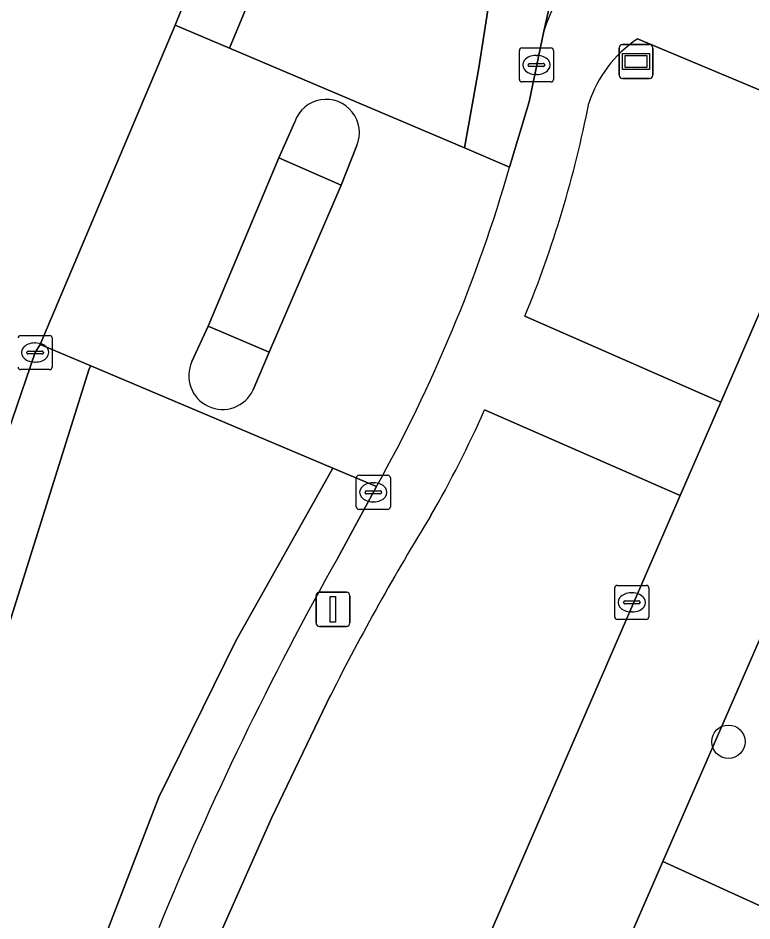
# Model space of a CAD drawing. Extents: x 162803 to 163818, y 381639 to 382475.
# Drawn here: x 163455.49 to 163477.02, y 382015.39 to 382041.86 of the extents above; entities that cross this region are included whole.
import ezdxf

# ---------------------------------------------------------------- set-up
doc = ezdxf.new("R2010")
doc.units = 0
for name, color, linetype in [('IMGEO_Berm_groen', 7, 'Continuous'), ('IMGEO_Boom', 7, 'Continuous'), ('IMGEO_Erf', 7, 'Continuous'), ('IMGEO_Kolk', 7, 'Continuous'), ('IMGEO_Lichtmast', 7, 'Continuous'), ('IMGEO_Rijbaan_lokaal_gesloten', 7, 'Continuous'), ('IMGEO_Rijbaan_lokaal_open', 7, 'Continuous'), ('IMGEO_Straatnaambord', 7, 'Continuous'), ('IMGEO_Verkeerseiland_gesloten', 7, 'Continuous'), ('IMGEO_Verkeerseiland_groen', 7, 'Continuous'), ('IMGEO_Voetpad_open', 7, 'Continuous')]:
    doc.layers.add(name, color=color, linetype=linetype)

msp = doc.modelspace()

# ---------------------------------------------------------------- linework, layer by layer
at = {"layer": 'IMGEO_Berm_groen'}
for points in [[(163474.909, 382027.861), (163469.174, 382030.374)], [(163456.197, 381996.188), (163460.376, 381994.381), (163462.026, 381998.188), (163462.811, 382000), (163474.909, 382027.861)], [(163464.657, 382022.012), (163462.923, 382018.402), (163461.287, 382014.731), (163460.625, 382012.866), (163458.915, 382008.137), (163457.021, 382003.505), (163455.585, 382000), (163455.12, 381998.865)]]:
    msp.add_lwpolyline(points, dxfattribs=at)
for centre, radius, start, end in [((163437.203, 382044.673), 35.023, 330.2144, 335.9037), ((163524.988, 381991.741), 67.499, 148.23507, 153.35483)]:
    msp.add_arc(centre, radius, start, end, dxfattribs=at)
at = {"layer": 'IMGEO_Boom'}
msp.add_circle((163476.325, 382020.648), 0.489, dxfattribs=at)
at = {"layer": 'IMGEO_Erf'}
msp.add_lwpolyline([(163482.972, 382036.792), (163474.404, 382017.132), (163478.63, 382015.207), (163478.752, 382015.493), (163479.221, 382015.294), (163481.194, 382019.936), (163483.448, 382025.24), (163487.203, 382034.078), (163494.548, 382030.957), (163494.462, 382030.755), (163499.666, 382028.503), (163499.753, 382028.705), (163511.904, 382023.447), (163503.826, 382004.78), (163535.92, 381990.892), (163538.609, 381997.105)], dxfattribs=at)
at = {"layer": 'IMGEO_Kolk'}
for p, q in [((163470.193, 382040.063), (163470.193, 382040.915)), ((163470.268, 382040.989), (163471.12, 382040.989)), ((163471.194, 382040.915), (163471.194, 382040.063)), ((163470.495, 382040.532), (163470.893, 382040.532)), ((163470.681, 382040.769), (163470.706, 382040.769)), ((163470.452, 382040.483), (163470.452, 382040.495)), ((163470.89, 382040.446), (163470.492, 382040.446)), ((163470.936, 382040.495), (163470.936, 382040.483)), ((163471.12, 382039.989), (163470.268, 382039.989)), ((163470.704, 382040.209), (163470.679, 382040.209)), ((163455.561, 382032.557), (163456.413, 382032.557)), ((163455.974, 382032.337), (163455.999, 382032.337)), ((163456.487, 382032.483), (163456.487, 382031.631)), ((163455.745, 382032.051), (163455.745, 382032.063)), ((163455.788, 382032.1), (163456.186, 382032.1)), ((163456.229, 382032.063), (163456.229, 382032.051)), ((163456.183, 382032.014), (163455.785, 382032.014)), ((163456.413, 382031.557), (163455.561, 382031.557)), ((163455.997, 382031.777), (163455.972, 382031.777)), ((163465.407, 382027.532), (163465.407, 382028.384)), ((163465.482, 382028.458), (163466.334, 382028.458)), ((163466.408, 382028.384), (163466.408, 382027.532)), ((163465.895, 382028.238), (163465.92, 382028.238)), ((163465.666, 382027.952), (163465.666, 382027.964)), ((163466.104, 382027.915), (163465.706, 382027.915)), ((163465.709, 382028.001), (163466.107, 382028.001)), ((163466.15, 382027.964), (163466.15, 382027.952)), ((163465.918, 382027.678), (163465.893, 382027.678)), ((163466.334, 382027.458), (163465.482, 382027.458)), ((163473.065, 382025.231), (163473.917, 382025.231)), ((163472.99, 382024.305), (163472.99, 382025.157)), ((163473.478, 382025.011), (163473.503, 382025.011)), ((163473.991, 382025.157), (163473.991, 382024.305)), ((163473.249, 382024.725), (163473.249, 382024.737)), ((163473.687, 382024.688), (163473.289, 382024.688)), ((163473.292, 382024.774), (163473.69, 382024.774)), ((163473.733, 382024.737), (163473.733, 382024.725)), ((163473.501, 382024.451), (163473.476, 382024.451)), ((163473.917, 382024.231), (163473.065, 382024.231))]:
    msp.add_line(p, q, dxfattribs=at)
for points in [[(163470.193, 382040.063), (163470.193, 382040.915)], [(163470.268, 382040.989), (163471.12, 382040.989)], [(163471.194, 382040.915), (163471.194, 382040.063)], [(163471.12, 382039.989), (163470.268, 382039.989)], [(163455.561, 382032.557), (163456.413, 382032.557)], [(163456.487, 382032.483), (163456.487, 382031.631)], [(163456.413, 382031.557), (163455.561, 382031.557)], [(163465.407, 382027.532), (163465.407, 382028.384)], [(163465.482, 382028.458), (163466.334, 382028.458)], [(163466.408, 382028.384), (163466.408, 382027.532)], [(163466.334, 382027.458), (163465.482, 382027.458)], [(163473.065, 382025.231), (163473.917, 382025.231)], [(163472.99, 382024.305), (163472.99, 382025.157)], [(163473.991, 382025.157), (163473.991, 382024.305)], [(163473.917, 382024.231), (163473.065, 382024.231)]]:
    msp.add_lwpolyline(points, dxfattribs=at)
for centre, radius, start, end in [((163470.27, 382040.913), 0.0765, 91.552, 178.448), ((163470.27, 382040.913), 0.0765, 91.552, 178.448), ((163471.118, 382040.913), 0.0765, 1.552, 88.448), ((163471.118, 382040.913), 0.0765, 1.552, 88.448), ((163470.492, 382040.492), 0.0403, 85.8775, 175.7526), ((163470.897, 382040.494), 0.0386, 1.7309, 96.639), ((163470.489, 382040.482), 0.0366, 178.938, 274.7102), ((163470.893, 382040.489), 0.043, 264.8664, 352.4533), ((163470.27, 382040.065), 0.0765, 181.552, 268.448), ((163470.27, 382040.065), 0.0765, 181.552, 268.448), ((163471.118, 382040.065), 0.0765, 271.552, 358.448), ((163471.118, 382040.065), 0.0765, 271.552, 358.448), ((163455.563, 382032.481), 0.0765, 91.552, 178.448), ((163455.563, 382032.481), 0.0765, 91.552, 178.448), ((163456.411, 382032.481), 0.0765, 1.552, 88.448), ((163456.411, 382032.481), 0.0765, 1.552, 88.448), ((163455.785, 382032.06), 0.0403, 85.8775, 175.7526), ((163455.782, 382032.05), 0.0366, 178.938, 274.7102), ((163456.186, 382032.057), 0.043, 264.8664, 352.4533), ((163456.19, 382032.062), 0.0386, 1.7309, 96.639), ((163455.563, 382031.633), 0.0765, 181.552, 268.448), ((163455.563, 382031.633), 0.0765, 181.552, 268.448), ((163456.411, 382031.633), 0.0765, 271.552, 358.448), ((163456.411, 382031.633), 0.0765, 271.552, 358.448), ((163465.484, 382028.382), 0.0765, 91.552, 178.448), ((163465.484, 382028.382), 0.0765, 91.552, 178.448), ((163466.332, 382028.382), 0.0765, 1.552, 88.448), ((163466.332, 382028.382), 0.0765, 1.552, 88.448), ((163465.706, 382027.961), 0.0403, 85.8775, 175.7526), ((163465.703, 382027.951), 0.0366, 178.938, 274.7102), ((163466.107, 382027.958), 0.043, 264.8664, 352.4533), ((163466.111, 382027.963), 0.0386, 1.7309, 96.639), ((163465.484, 382027.534), 0.0765, 181.552, 268.448), ((163465.484, 382027.534), 0.0765, 181.552, 268.448), ((163466.332, 382027.534), 0.0765, 271.552, 358.448), ((163466.332, 382027.534), 0.0765, 271.552, 358.448), ((163473.067, 382025.155), 0.0765, 91.552, 178.448), ((163473.067, 382025.155), 0.0765, 91.552, 178.448), ((163473.915, 382025.155), 0.0765, 1.552, 88.448), ((163473.915, 382025.155), 0.0765, 1.552, 88.448), ((163473.289, 382024.734), 0.0403, 85.8775, 175.7526), ((163473.286, 382024.724), 0.0366, 178.938, 274.7102), ((163473.69, 382024.731), 0.043, 264.8664, 352.4533), ((163473.694, 382024.736), 0.0386, 1.7309, 96.639), ((163473.067, 382024.307), 0.0765, 181.552, 268.448), ((163473.067, 382024.307), 0.0765, 181.552, 268.448), ((163473.915, 382024.307), 0.0765, 271.552, 358.448), ((163473.915, 382024.307), 0.0765, 271.552, 358.448)]:
    msp.add_arc(centre, radius, start, end, dxfattribs=at)
for centre, major_axis, ratio, start_param, end_param in [((163470.68, 382040.489), (-0.387, 0.002), 0.722429, 4.712389, 7.853982), ((163470.705, 382040.489), (-0.39, 0.002), 0.717154, 1.570796, 4.712389), ((163455.973, 382032.057), (-0.387, 0.002), 0.722429, 4.712389, 7.853982), ((163455.998, 382032.057), (-0.39, 0.002), 0.717154, 1.570796, 4.712389), ((163465.894, 382027.958), (-0.387, 0.002), 0.722429, 4.712389, 7.853982), ((163465.919, 382027.958), (-0.39, 0.002), 0.717154, 1.570796, 4.712389), ((163473.477, 382024.731), (-0.387, 0.002), 0.722429, 4.712389, 7.853982), ((163473.502, 382024.731), (-0.39, 0.002), 0.717154, 1.570796, 4.712389)]:
    msp.add_ellipse(centre, major_axis=major_axis, ratio=ratio, start_param=start_param, end_param=end_param, dxfattribs=at)
at = {"layer": 'IMGEO_Lichtmast'}
for p, q in [((163464.227, 382024.128), (163464.227, 382024.928)), ((163464.227, 382024.928), (163464.227, 382024.128)), ((163464.327, 382025.028), (163465.117, 382025.028)), ((163465.117, 382025.028), (163464.327, 382025.028)), ((163465.217, 382024.928), (163465.217, 382024.128)), ((163465.217, 382024.128), (163465.217, 382024.928)), ((163465.117, 382024.028), (163464.327, 382024.028)), ((163464.327, 382024.028), (163465.117, 382024.028))]:
    msp.add_line(p, q, dxfattribs=at)
msp.add_lwpolyline([(163464.647, 382024.903), (163464.797, 382024.903), (163464.797, 382024.153), (163464.647, 382024.153), (163464.647, 382024.903)], dxfattribs=at)
for centre, start, end in [((163464.327, 382024.928), 90, 180), ((163464.327, 382024.928), 90, 180), ((163465.117, 382024.928), 0, 90), ((163465.117, 382024.928), 360, 90), ((163464.327, 382024.128), 180, 270), ((163464.327, 382024.128), 180, 270), ((163465.117, 382024.128), 270, 0), ((163465.117, 382024.128), 270, 0)]:
    msp.add_arc(centre, 0.1, start, end, dxfattribs=at)
at = {"layer": 'IMGEO_Rijbaan_lokaal_gesloten'}
for points in [[(163468.098, 382062.079), (163467.362, 382060.095), (163464.129, 382051.438), (163461.281, 382044.465), (163460.465, 382042.582), (163460.098, 382041.653), (163461.686, 382040.98), (163463.691, 382045.81), (163467.696, 382056.208), (163473.094, 382072.933), (163474.222, 382079.849), (163475.514, 382086.822), (163476.825, 382092.292), (163480.102, 382103.094), (163482.226, 382108.27), (163486.639, 382118.629), (163489.249, 382125.192), (163491.788, 382132.814), (163494.751, 382144.389), (163498.772, 382160.762), (163499.478, 382163.585), (163504.274, 382182.766)], [(163480.102, 382103.094), (163476.825, 382092.292), (163475.514, 382086.822), (163474.222, 382079.849), (163473.094, 382072.933), (163467.696, 382056.208), (163463.691, 382045.81), (163461.686, 382040.98), (163468.58, 382038.058), (163469.001, 382040.4), (163469.442, 382043.237), (163472.247, 382052.642), (163476.268, 382063.863), (163485.511, 382093.716)], [(163485.511, 382093.716), (163476.268, 382063.863), (163472.247, 382052.642), (163469.442, 382043.237), (163469.001, 382040.4), (163468.58, 382038.058), (163469.907, 382037.496), (163470.477, 382039.403), (163470.909, 382041.48), (163471.134, 382042.48), (163472.875, 382050.23), (163475.051, 382056.077), (163476.109, 382059.201), (163477.04, 382061.901)], [(163403.398, 381901.092), (163423.149, 381946.753), (163442.972, 381992.695), (163451.013, 382011.748), (163453.553, 382018.806), (163457.574, 382031.579), (163457.618, 382031.669), (163456.14, 382032.294), (163455.987, 382032.057), (163455.311, 382030.085), (163454.05, 382026.481), (163450.707, 382015.578), (163449.61, 382012.542), (163447.348, 382006.821), (163444.392, 382000), (163421.928, 381948.171), (163421.397, 381947.003), (163420.132, 381944.148), (163413.671, 381929.232), (163412.342, 381925.941)], [(163412.004, 381907.726), (163431.05, 381951.693), (163449.038, 381993.259), (163453.694, 382003.844), (163457.08, 382012.454), (163459.619, 382019.017), (163461.877, 382023.605), (163464.722, 382028.665), (163457.618, 382031.669), (163457.574, 382031.579), (163453.553, 382018.806), (163451.013, 382011.748), (163442.972, 381992.695), (163423.149, 381946.753), (163403.398, 381901.092)], [(163464.855, 382026.022), (163465.999, 382028.125), (163464.722, 382028.665), (163461.877, 382023.605), (163459.619, 382019.017), (163457.08, 382012.454), (163453.694, 382003.844), (163449.038, 381993.259), (163431.05, 381951.693), (163412.004, 381907.726), (163394.228, 381866.23), (163390.489, 381857.832), (163387.456, 381851.551), (163383.033, 381843.676), (163380.997, 381839.984), (163379.217, 381836.772), (163388.531, 381831.246)]]:
    msp.add_lwpolyline(points, dxfattribs=at)
msp.add_arc((163550.301, 381977.989), 98.021, 150.65775, 157.69805, dxfattribs=at)
at = {"layer": 'IMGEO_Rijbaan_lokaal_open'}
for points in [[(163477.272, 382050.686), (163476.949, 382050.885), (163476.636, 382051.114), (163476.338, 382051.374), (163476.058, 382051.663), (163475.8, 382051.978), (163475.568, 382052.318), (163475.365, 382052.679), (163475.195, 382053.057), (163475.058, 382053.448), (163474.956, 382053.847), (163474.89, 382054.249), (163474.859, 382054.65), (163474.862, 382055.046), (163474.897, 382055.432), (163475.051, 382056.077), (163472.875, 382050.23), (163471.134, 382042.48), (163470.909, 382041.48)], [(163469.907, 382037.496), (163468.58, 382038.058), (163461.686, 382040.98), (163460.098, 382041.653), (163456.14, 382032.294), (163457.618, 382031.669), (163464.722, 382028.665), (163465.999, 382028.125)], [(163460.588, 382031.793), (163461.068, 382032.833), (163463.134, 382037.764), (163463.604, 382038.825)], [(163465.422, 382038.122), (163464.965, 382036.965), (163462.853, 382032.066), (163462.379, 382030.959)]]:
    msp.add_lwpolyline(points, dxfattribs=at)
for centre, radius, start, end in [((163476.28, 382039.754), 5.641, 152.0186, 162.1862), ((163464.525, 382038.503), 0.975, 336.9745, 160.7436), ((163426.983, 382049.896), 44.68, 330.8381, 343.8865), ((163461.484, 382031.377), 0.988, 155.1216, 334.9392)]:
    msp.add_arc(centre, radius, start, end, dxfattribs=at)
at = {"layer": 'IMGEO_Straatnaambord'}
for p, q in [((163473.218, 382041.088), (163474.008, 382041.088)), ((163474.008, 382041.088), (163473.218, 382041.088)), ((163473.118, 382040.188), (163473.118, 382040.988)), ((163473.118, 382040.988), (163473.118, 382040.188)), ((163474.108, 382040.988), (163474.108, 382040.188)), ((163474.108, 382040.188), (163474.108, 382040.988)), ((163474.008, 382040.088), (163473.218, 382040.088)), ((163473.218, 382040.088), (163474.008, 382040.088))]:
    msp.add_line(p, q, dxfattribs=at)
for points in [[(163473.219, 382040.82), (163474.007, 382040.82), (163474.007, 382040.356), (163473.219, 382040.356), (163473.219, 382040.82)], [(163473.284, 382040.755), (163473.284, 382040.421), (163473.942, 382040.421), (163473.942, 382040.755), (163473.284, 382040.755)]]:
    msp.add_lwpolyline(points, dxfattribs=at)
for centre, start, end in [((163473.218, 382040.988), 90, 180), ((163473.218, 382040.988), 90, 180), ((163474.008, 382040.988), 0, 90), ((163474.008, 382040.988), 360, 90), ((163473.218, 382040.188), 180, 270), ((163473.218, 382040.188), 180, 270), ((163474.008, 382040.188), 270, 0), ((163474.008, 382040.188), 270, 0)]:
    msp.add_arc(centre, 0.1, start, end, dxfattribs=at)
at = {"layer": 'IMGEO_Verkeerseiland_gesloten'}
for points in [[(163463.604, 382038.825), (163463.134, 382037.764), (163464.965, 382036.965), (163465.422, 382038.122)], [(163462.379, 382030.959), (163462.853, 382032.066), (163461.068, 382032.833), (163460.588, 382031.793)]]:
    msp.add_lwpolyline(points, dxfattribs=at)
for centre, radius, start, end in [((163464.525, 382038.503), 0.975, 336.9745, 160.7436), ((163461.484, 382031.377), 0.988, 155.1216, 334.9392)]:
    msp.add_arc(centre, radius, start, end, dxfattribs=at)
at = {"layer": 'IMGEO_Verkeerseiland_groen'}
for points in [[(163479.636, 382038.748), (163473.654, 382041.249)], [(163470.356, 382033.127), (163476.1, 382030.604), (163479.636, 382038.748)]]:
    msp.add_lwpolyline(points, dxfattribs=at)
for centre, radius, start, end in [((163475.642, 382038.268), 3.583, 123.6929, 162.1497), ((163439.693, 382045.743), 33.157, 337.6351, 348.9108)]:
    msp.add_arc(centre, radius, start, end, dxfattribs=at)
at = {"layer": 'IMGEO_Voetpad_open'}
for points in [[(163455.311, 382030.085), (163455.987, 382032.057), (163456.14, 382032.294), (163460.098, 382041.653), (163460.465, 382042.582), (163460.478, 382043.225), (163459.637, 382045.069), (163459.622, 382045.107), (163459.608, 382045.146), (163459.596, 382045.186), (163459.586, 382045.226), (163459.578, 382045.266), (163459.571, 382045.307), (163459.567, 382045.348), (163459.563, 382045.471), (163459.565, 382045.512), (163459.569, 382045.553), (163459.575, 382045.594), (163459.583, 382045.635)], [(163470.909, 382041.48), (163470.477, 382039.403), (163469.907, 382037.496)], [(163473.654, 382041.249), (163479.636, 382038.748), (163482.972, 382036.792)], [(163469.174, 382030.374), (163474.909, 382027.861), (163476.1, 382030.604), (163470.356, 382033.127)], [(163465.999, 382028.125), (163464.855, 382026.022)], [(163455.12, 381998.865), (163455.585, 382000), (163457.021, 382003.505), (163458.915, 382008.137), (163460.625, 382012.866), (163461.287, 382014.731), (163462.923, 382018.402), (163464.657, 382022.012)]]:
    msp.add_lwpolyline(points, dxfattribs=at)
for points in [[(163482.972, 382036.792), (163479.636, 382038.748), (163476.1, 382030.604), (163474.909, 382027.861), (163462.811, 382000), (163462.026, 381998.188), (163460.376, 381994.381), (163463.856, 381992.929), (163466.938, 382000), (163474.404, 382017.132)], [(163463.134, 382037.764), (163461.068, 382032.833), (163462.853, 382032.066), (163464.965, 382036.965)], [(163474.404, 382017.132), (163466.938, 382000), (163463.856, 381992.929), (163475.893, 381987.691), (163494.468, 381979.607), (163497.638, 381986.791), (163471.27, 381997.887), (163478.63, 382015.207)]]:
    msp.add_lwpolyline(points, close=True, dxfattribs=at)
for centre, radius, start, end in [((163476.28, 382039.754), 5.641, 152.0186, 162.1862), ((163475.642, 382038.268), 3.583, 123.6929, 162.1497), ((163439.693, 382045.743), 33.157, 337.6351, 348.9108), ((163426.983, 382049.896), 44.68, 330.8381, 343.8865), ((163437.203, 382044.673), 35.023, 330.2144, 335.9037), ((163524.988, 381991.741), 67.499, 148.23507, 153.35483), ((163550.301, 381977.989), 98.021, 150.65775, 157.69805)]:
    msp.add_arc(centre, radius, start, end, dxfattribs=at)

doc.saveas('drawing.dxf')
